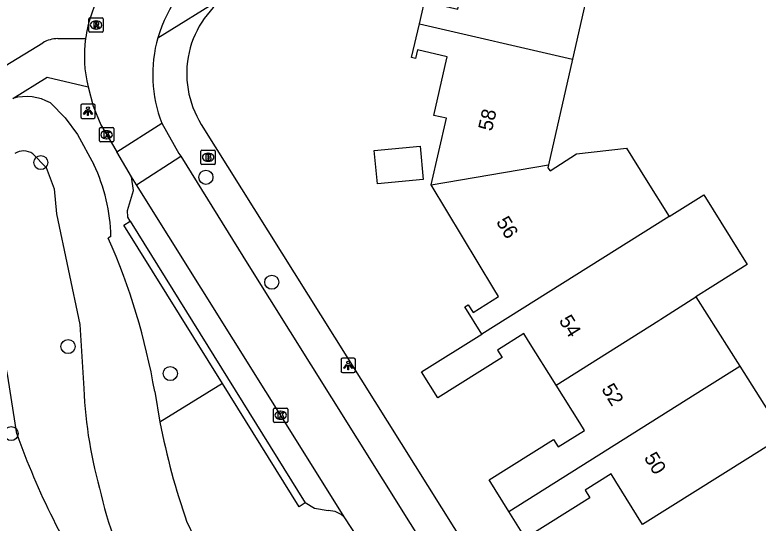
# Model space of a CAD drawing. Extents: x 157767 to 159171, y 387842 to 389425.
# Drawn here: x 158248.5 to 158300.1, y 388189.1 to 388224.4 of the extents above; entities that cross this region are included whole.
import ezdxf

# ---------------------------------------------------------------- set-up
doc = ezdxf.new("R2010")
doc.units = 0
for name, color, linetype in [('IMGEO_Boom', 7, 'Continuous'), ('IMGEO_Brandkraan', 7, 'Continuous'), ('IMGEO_Fietspad_gesloten', 7, 'Continuous'), ('IMGEO_Groenvoorziening', 7, 'Continuous'), ('IMGEO_Kolk', 7, 'Continuous'), ('IMGEO_Lichtpunt', 7, 'Continuous'), ('IMGEO_Pand', 7, 'Continuous'), ('IMGEO_Pand_nummerreeks', 7, 'Continuous'), ('IMGEO_Parkeervlak_open', 7, 'Continuous'), ('IMGEO_Rijbaan_lokaal_open', 7, 'Continuous'), ('IMGEO_Rioolput', 7, 'Continuous'), ('IMGEO_Voetpad_open', 7, 'Continuous')]:
    doc.layers.add(name, color=color, linetype=linetype)

msp = doc.modelspace()

# ---------------------------------------------------------------- linework, layer by layer
at = {"layer": 'IMGEO_Boom'}
for centre in [(158250.31, 388214.149), (158261.778, 388213.127), (158266.35, 388205.843), (158252.199, 388201.373), (158259.303, 388199.496), (158248.249, 388195.328)]:
    msp.add_circle(centre, 0.489, dxfattribs=at)
at = {"layer": 'IMGEO_Brandkraan'}
for p, q in [((158261.429, 388214.093), (158261.429, 388214.945)), ((158261.504, 388215.019), (158262.356, 388215.019)), ((158261.917, 388214.799), (158261.942, 388214.799)), ((158262.43, 388214.945), (158262.43, 388214.093)), ((158261.94, 388214.239), (158261.915, 388214.239)), ((158262.356, 388214.019), (158261.504, 388214.019))]:
    msp.add_line(p, q, dxfattribs=at)
for points in [[(158261.429, 388214.093), (158261.429, 388214.945)], [(158261.504, 388215.019), (158262.356, 388215.019)], [(158261.777, 388214.719), (158261.777, 388214.319), (158261.99, 388214.319)], [(158262.008, 388214.719), (158261.777, 388214.719)], [(158262.43, 388214.945), (158262.43, 388214.093)], [(158261.956, 388214.638), (158261.902, 388214.638), (158261.902, 388214.562)], [(158261.902, 388214.562), (158261.955, 388214.562)], [(158261.964, 388214.486), (158261.902, 388214.486), (158261.902, 388214.405)], [(158261.902, 388214.405), (158261.964, 388214.405)], [(158262.356, 388214.019), (158261.504, 388214.019)]]:
    msp.add_lwpolyline(points, dxfattribs=at)
for centre, radius, start, end in [((158261.506, 388214.943), 0.0765, 91.552, 178.448), ((158261.506, 388214.943), 0.0765, 91.552, 178.448), ((158262.012, 388214.574), 0.145, 59.4692, 91.5367), ((158262.037, 388214.621), 0.0922, 285.5137, 58.1501), ((158262.354, 388214.943), 0.0765, 1.552, 88.448), ((158262.354, 388214.943), 0.0765, 1.552, 88.448), ((158261.957, 388214.6), 0.0379, 267.8285, 90.9355), ((158261.965, 388214.445), 0.0404, 269.8759, 90.5077), ((158261.996, 388214.57), 0.251, 268.6676, 293.5347), ((158262.042, 388214.429), 0.105, 301.3115, 78.989), ((158261.506, 388214.095), 0.0765, 181.552, 268.448), ((158261.506, 388214.095), 0.0765, 181.552, 268.448), ((158262.354, 388214.095), 0.0765, 271.552, 358.448), ((158262.354, 388214.095), 0.0765, 271.552, 358.448)]:
    msp.add_arc(centre, radius, start, end, dxfattribs=at)
for centre, major_axis, ratio, start_param, end_param in [((158261.916, 388214.519), (-0.387, 0.002), 0.722429, 4.712389, 7.853982), ((158261.941, 388214.519), (-0.39, 0.002), 0.717154, 1.570796, 4.712389)]:
    msp.add_ellipse(centre, major_axis=major_axis, ratio=ratio, start_param=start_param, end_param=end_param, dxfattribs=at)
at = {"layer": 'IMGEO_Fietspad_gesloten'}
for points in [[(158235.887, 388213.615), (158242.985, 388217.921), (158250.452, 388222.466)], [(158251.492, 388222.758), (158253.42, 388222.758)]]:
    msp.add_lwpolyline(points, dxfattribs=at)
msp.add_arc((158251.49, 388220.769), 1.989, 89.9289, 121.4373, dxfattribs=at)
at = {"layer": 'IMGEO_Groenvoorziening'}
for points in [[(158250.971, 388218.298), (158251.996, 388217.264), (158252.864, 388216.096), (158253.998, 388214.015)], [(158249.755, 388214.759), (158250.669, 388213.801), (158251.225, 388212.318), (158251.389, 388210.584), (158253.026, 388202.911), (158253.301, 388198.455)], [(158255.182, 388209.006), (158254.992, 388208.907)], [(158248.636, 388195.307), (158248.014, 388199.321), (158247.195, 388203.3), (158247.09, 388203.784)], [(158262.917, 388198.808), (158258.586, 388196.124)], [(158258.226, 388198.244), (158258.586, 388196.124)]]:
    msp.add_lwpolyline(points, dxfattribs=at)
for centre, radius, start, end in [((158249.294, 388215.282), 3.451, 60.9264, 105.5825), ((158249.113, 388213.825), 1.133, 55.5096, 122.6615), ((158242.558, 388208.666), 12.629, 1.541, 25.0574), ((158212.626, 388190.236), 46.298, 9.9606, 23.7836), ((158284.112, 388199.711), 30.836, 182.3338, 196.2478), ((158307.409, 388205.531), 49.721, 190.9056, 199.1905), ((158298.159, 388212.967), 52.578, 199.6264, 213.6158), ((158273.15, 388194.958), 19.041, 191.7433, 215.4744), ((158359.524, 388236.545), 109.81, 205.54854, 212.29451)]:
    msp.add_arc(centre, radius, start, end, dxfattribs=at)
at = {"layer": 'IMGEO_Kolk'}
for p, q in [((158254.378, 388215.659), (158254.378, 388216.511)), ((158254.453, 388216.585), (158255.305, 388216.585)), ((158254.866, 388216.365), (158254.891, 388216.365)), ((158255.379, 388216.511), (158255.379, 388215.659)), ((158254.889, 388215.805), (158254.864, 388215.805)), ((158255.305, 388215.585), (158254.453, 388215.585)), ((158266.471, 388196.176), (158266.471, 388197.028)), ((158266.546, 388197.102), (158267.398, 388197.102)), ((158266.959, 388196.882), (158266.984, 388196.882)), ((158267.472, 388197.028), (158267.472, 388196.176)), ((158266.982, 388196.322), (158266.957, 388196.322)), ((158267.398, 388196.102), (158266.546, 388196.102))]:
    msp.add_line(p, q, dxfattribs=at)
for points in [[(158254.378, 388215.659), (158254.378, 388216.511)], [(158254.453, 388216.585), (158255.305, 388216.585)], [(158254.699, 388216.285), (158254.822, 388216.285), (158254.822, 388216.134), (158254.952, 388216.285), (158255.116, 388216.285), (158254.97, 388216.134), (158255.123, 388215.885), (158254.971, 388215.885), (158254.886, 388216.049), (158254.822, 388215.982), (158254.822, 388215.885), (158254.699, 388215.885), (158254.699, 388216.285)], [(158255.379, 388216.511), (158255.379, 388215.659)], [(158255.305, 388215.585), (158254.453, 388215.585)], [(158266.471, 388196.176), (158266.471, 388197.028)], [(158266.546, 388197.102), (158267.398, 388197.102)], [(158266.792, 388196.802), (158266.915, 388196.802), (158266.915, 388196.651), (158267.045, 388196.802), (158267.209, 388196.802), (158267.063, 388196.651), (158267.216, 388196.402), (158267.064, 388196.402), (158266.979, 388196.566), (158266.915, 388196.499), (158266.915, 388196.402), (158266.792, 388196.402), (158266.792, 388196.802)], [(158267.472, 388197.028), (158267.472, 388196.176)], [(158267.398, 388196.102), (158266.546, 388196.102)]]:
    msp.add_lwpolyline(points, dxfattribs=at)
for centre, start, end in [((158254.455, 388216.509), 91.552, 178.448), ((158254.455, 388216.509), 91.552, 178.448), ((158255.303, 388216.509), 1.552, 88.448), ((158255.303, 388216.509), 1.552, 88.448), ((158254.455, 388215.661), 181.552, 268.448), ((158254.455, 388215.661), 181.552, 268.448), ((158255.303, 388215.661), 271.552, 358.448), ((158255.303, 388215.661), 271.552, 358.448), ((158266.548, 388197.026), 91.552, 178.448), ((158266.548, 388197.026), 91.552, 178.448), ((158267.396, 388197.026), 1.552, 88.448), ((158267.396, 388197.026), 1.552, 88.448), ((158266.548, 388196.178), 181.552, 268.448), ((158266.548, 388196.178), 181.552, 268.448), ((158267.396, 388196.178), 271.552, 358.448), ((158267.396, 388196.178), 271.552, 358.448)]:
    msp.add_arc(centre, 0.0765, start, end, dxfattribs=at)
for centre, major_axis, ratio, start_param, end_param in [((158254.865, 388216.085), (-0.387, 0.002), 0.722429, 4.712389, 7.853982), ((158254.89, 388216.085), (-0.39, 0.002), 0.717154, 1.570796, 4.712389), ((158266.958, 388196.602), (-0.387, 0.002), 0.722429, 4.712389, 7.853982), ((158266.983, 388196.602), (-0.39, 0.002), 0.717154, 1.570796, 4.712389)]:
    msp.add_ellipse(centre, major_axis=major_axis, ratio=ratio, start_param=start_param, end_param=end_param, dxfattribs=at)
at = {"layer": 'IMGEO_Lichtpunt'}
for p, q in [((158253.083, 388218.122), (158253.083, 388217.315)), ((158253.083, 388218.122), (158253.083, 388217.315)), ((158253.985, 388218.217), (158253.177, 388218.217)), ((158253.985, 388218.217), (158253.177, 388218.217)), ((158254.079, 388217.315), (158254.079, 388218.122)), ((158254.079, 388217.315), (158254.079, 388218.122)), ((158253.177, 388217.221), (158253.985, 388217.221)), ((158253.177, 388217.221), (158253.985, 388217.221)), ((158271.16, 388200.471), (158271.16, 388199.664)), ((158271.16, 388200.471), (158271.16, 388199.664)), ((158272.062, 388200.566), (158271.254, 388200.566)), ((158272.062, 388200.566), (158271.254, 388200.566)), ((158272.156, 388199.664), (158272.156, 388200.471)), ((158272.156, 388199.664), (158272.156, 388200.471)), ((158271.254, 388199.57), (158272.062, 388199.57)), ((158271.254, 388199.57), (158272.062, 388199.57))]:
    msp.add_line(p, q, dxfattribs=at)
for points in [[(158253.457, 388217.786), (158253.496, 388217.758), (158253.308, 388217.496), (158253.27, 388217.523), (158253.457, 388217.786)], [(158253.559, 388217.738), (158253.606, 388217.738), (158253.606, 388217.416), (158253.559, 388217.416), (158253.559, 388217.738)], [(158253.669, 388217.758), (158253.707, 388217.785), (158253.894, 388217.523), (158253.855, 388217.495), (158253.669, 388217.758)], [(158271.534, 388200.135), (158271.573, 388200.107), (158271.385, 388199.845), (158271.347, 388199.872), (158271.534, 388200.135)], [(158271.636, 388200.087), (158271.683, 388200.087), (158271.683, 388199.765), (158271.636, 388199.765), (158271.636, 388200.087)], [(158271.746, 388200.107), (158271.784, 388200.134), (158271.971, 388199.872), (158271.932, 388199.844), (158271.746, 388200.107)]]:
    msp.add_lwpolyline(points, dxfattribs=at)
for centre in [(158253.582, 388217.92), (158271.659, 388200.269)]:
    msp.add_circle(centre, 0.0994, dxfattribs=at)
for centre, start, end in [((158253.177, 388218.122), 90, 180), ((158253.177, 388218.122), 90, 180), ((158253.985, 388218.122), 0, 90), ((158253.985, 388218.122), 0, 90), ((158253.177, 388217.315), 180, 270), ((158253.177, 388217.315), 180, 270), ((158253.985, 388217.315), 270, 0), ((158253.985, 388217.315), 270, 360), ((158271.254, 388200.471), 90, 180), ((158271.254, 388200.471), 90, 180), ((158272.062, 388200.471), 0, 90), ((158272.062, 388200.471), 0, 90), ((158271.254, 388199.664), 180, 270), ((158271.254, 388199.664), 180, 270), ((158272.062, 388199.664), 270, 0), ((158272.062, 388199.664), 270, 360)]:
    msp.add_arc(centre, 0.0946, start, end, dxfattribs=at)
at = {"layer": 'IMGEO_Pand'}
for points in [[(158276.607, 388223.785), (158277.103, 388225.936), (158277.367, 388225.876), (158277.228, 388225.272), (158279.274, 388224.801), (158279.413, 388225.404), (158280.209, 388228.859), (158281.14, 388228.644), (158282.297, 388233.442)], [(158288.985, 388228.65), (158288.882, 388228.585), (158287.241, 388221.328)], [(158277.43, 388212.613), (158278.492, 388217.224), (158277.604, 388217.429), (158278.403, 388220.897), (158278.543, 388221.503), (158276.469, 388221.981), (158276.329, 388221.375), (158276.065, 388221.436), (158276.607, 388223.785)], [(158276.607, 388223.785), (158287.241, 388221.328)], [(158287.241, 388221.328), (158285.582, 388213.989)], [(158276.651, 388215.296), (158276.869, 388212.964), (158273.687, 388212.667), (158273.469, 388214.999), (158276.651, 388215.296)], [(158285.582, 388213.989), (158285.537, 388213.792), (158285.678, 388213.567), (158287.513, 388214.764), (158290.986, 388215.147), (158292.361, 388212.95), (158293.959, 388210.397)], [(158277.43, 388212.613), (158285.582, 388213.989)], [(158280.953, 388202.241), (158279.771, 388204.128), (158280, 388204.271), (158280.329, 388203.747), (158282.096, 388204.852), (158281.776, 388205.382), (158277.43, 388212.613)], [(158293.959, 388210.397), (158296.356, 388211.9), (158299.38, 388207.078), (158296.984, 388205.563), (158295.817, 388204.825)], [(158293.959, 388210.397), (158280.953, 388202.241)], [(158286.11, 388198.687), (158293.234, 388203.192), (158293.37, 388203.278), (158295.817, 388204.825)], [(158295.817, 388204.825), (158298.865, 388200.005)], [(158286.11, 388198.687), (158284.192, 388201.752), (158283.862, 388202.277), (158282.034, 388201.133), (158282.362, 388200.607), (158277.886, 388197.805), (158276.755, 388199.613), (158280.953, 388202.241)], [(158282.82, 388189.919), (158296.392, 388198.45), (158298.865, 388200.005)], [(158298.865, 388200.005), (158301.921, 388195.173)], [(158282.82, 388189.919), (158281.442, 388192.121), (158285.918, 388194.923), (158286.247, 388194.398), (158288.077, 388195.543), (158287.748, 388196.068), (158286.11, 388198.687)], [(158301.921, 388195.173), (158299.421, 388193.609), (158292.107, 388189.027)], [(158292.107, 388189.027), (158290.245, 388192.002), (158289.916, 388192.527), (158288.121, 388191.404), (158288.449, 388190.878), (158283.973, 388188.076), (158282.82, 388189.919)]]:
    msp.add_lwpolyline(points, dxfattribs=at)
at = {"layer": 'IMGEO_Parkeervlak_open'}
for points in [[(158256.508, 388210.086), (158256.345, 388210.365), (158256.326, 388210.815), (158256.75, 388212.214), (158256.602, 388213.161)], [(158270.279, 388189.976), (158269.321, 388190.117), (158268.663, 388190.518)]]:
    msp.add_lwpolyline(points, dxfattribs=at)
msp.add_arc((158270.302, 388188.459), 1.518, 42.6093, 90.8723, dxfattribs=at)
at = {"layer": 'IMGEO_Rijbaan_lokaal_open'}
for points in [[(158253.592, 388219.409), (158253.945, 388218.059), (158254.474, 388216.768), (158255.578, 388214.897)], [(158255.578, 388214.897), (158258.71, 388216.895)], [(158258.71, 388216.895), (158259.906, 388214.783), (158260.026, 388214.59)], [(158256.602, 388213.161), (158255.578, 388214.897)], [(158256.953, 388212.6), (158260.026, 388214.59)], [(158260.026, 388214.59), (158264.751, 388206.972), (158270.502, 388197.809), (158279.535, 388183.398), (158282.532, 388178.667), (158286.404, 388172.495)], [(158256.953, 388212.6), (158256.602, 388213.161)], [(158271.419, 388189.486), (158265.936, 388198.263), (158256.953, 388212.6)], [(158274.891, 388184.181), (158271.419, 388189.486)]]:
    msp.add_lwpolyline(points, dxfattribs=at)
for centre, radius, start, end in [((158267.392, 388220.255), 9.311, 122.5606, 163.9918), ((158262.674, 388221.474), 9.343, 150.7451, 172.1024), ((158262.219, 388221.531), 8.885, 172.0618, 193.8183), ((158267.39, 388220.257), 9.309, 164.0025, 201.1746)]:
    msp.add_arc(centre, radius, start, end, dxfattribs=at)
at = {"layer": 'IMGEO_Rioolput'}
for p, q in [((158253.645, 388223.278), (158253.645, 388224.13)), ((158253.72, 388224.204), (158254.572, 388224.204)), ((158254.133, 388223.984), (158254.158, 388223.984)), ((158254.646, 388224.13), (158254.646, 388223.278)), ((158254.572, 388223.204), (158253.72, 388223.204)), ((158254.156, 388223.424), (158254.131, 388223.424))]:
    msp.add_line(p, q, dxfattribs=at)
for points in [[(158253.645, 388223.278), (158253.645, 388224.13)], [(158253.72, 388224.204), (158254.572, 388224.204)], [(158254.646, 388224.13), (158254.646, 388223.278)], [(158254.234, 388223.902), (158253.982, 388223.904), (158253.982, 388223.504)], [(158253.982, 388223.504), (158254.106, 388223.504), (158254.106, 388223.666), (158254.117, 388223.666)], [(158254.16, 388223.823), (158254.106, 388223.823), (158254.106, 388223.742)], [(158254.106, 388223.742), (158254.158, 388223.742)], [(158254.164, 388223.637), (158254.235, 388223.504), (158254.375, 388223.504), (158254.31, 388223.63)], [(158254.572, 388223.204), (158253.72, 388223.204)]]:
    msp.add_lwpolyline(points, dxfattribs=at)
for centre, radius, start, end in [((158253.722, 388224.128), 0.0765, 91.552, 178.448), ((158253.722, 388224.128), 0.0765, 91.552, 178.448), ((158254.57, 388224.128), 0.0765, 1.552, 88.448), ((158254.57, 388224.128), 0.0765, 1.552, 88.448), ((158254.116, 388223.613), 0.0533, 26.0293, 88.6989), ((158254.142, 388223.931), 0.19, 274.7715, 282.9687), ((158254.166, 388223.727), 0.0964, 77.0061, 93.1865), ((158254.18, 388223.784), 0.0378, 276.6634, 79.6772), ((158254.233, 388223.792), 0.109, 350.3612, 89.416), ((158254.231, 388223.792), 0.112, 277.5842, 350.9817), ((158254.215, 388223.577), 0.108, 29.5134, 73.7905), ((158253.722, 388223.28), 0.0765, 181.552, 268.448), ((158253.722, 388223.28), 0.0765, 181.552, 268.448), ((158254.57, 388223.28), 0.0765, 271.552, 358.448), ((158254.57, 388223.28), 0.0765, 271.552, 358.448)]:
    msp.add_arc(centre, radius, start, end, dxfattribs=at)
for centre, major_axis, ratio, start_param, end_param in [((158254.132, 388223.704), (-0.387, 0.002), 0.722429, 4.712389, 7.853982), ((158254.157, 388223.704), (-0.39, 0.002), 0.717154, 1.570796, 4.712389)]:
    msp.add_ellipse(centre, major_axis=major_axis, ratio=ratio, start_param=start_param, end_param=end_param, dxfattribs=at)
at = {"layer": 'IMGEO_Voetpad_open'}
for points in [[(158258.442, 388222.823), (158263.005, 388225.652), (158263.543, 388225.936)], [(158248.367, 388218.606), (158250.756, 388220.078), (158253.592, 388219.409)], [(158261.457, 388216.805), (158334.556, 388100.192)], [(158262.917, 388198.808), (158256.074, 388209.796), (158256.508, 388210.086)], [(158256.508, 388210.086), (158268.663, 388190.518)], [(158268.663, 388190.518), (158268.252, 388190.24), (158262.917, 388198.808)]]:
    msp.add_lwpolyline(points, dxfattribs=at)
msp.add_arc((158267.062, 388220.328), 6.621, 122.1108, 212.1522, dxfattribs=at)

# ---------------------------------------------------------------- texts
at = {"layer": 'IMGEO_Pand_nummerreeks'}
for s, rotation, p in [('58', 77.0298, (158281.642, 388216.288)), ('56', 301.1343, (158281.908, 388210.037)), ('54', 301.8161, (158286.264, 388203.179)), ('52', 301.8161, (158289.216, 388198.42)), ('50', 301.8161, (158292.174, 388193.651))]:
    msp.add_text(s, height=1, rotation=rotation, dxfattribs=at).set_placement(p)

doc.saveas('drawing.dxf')
